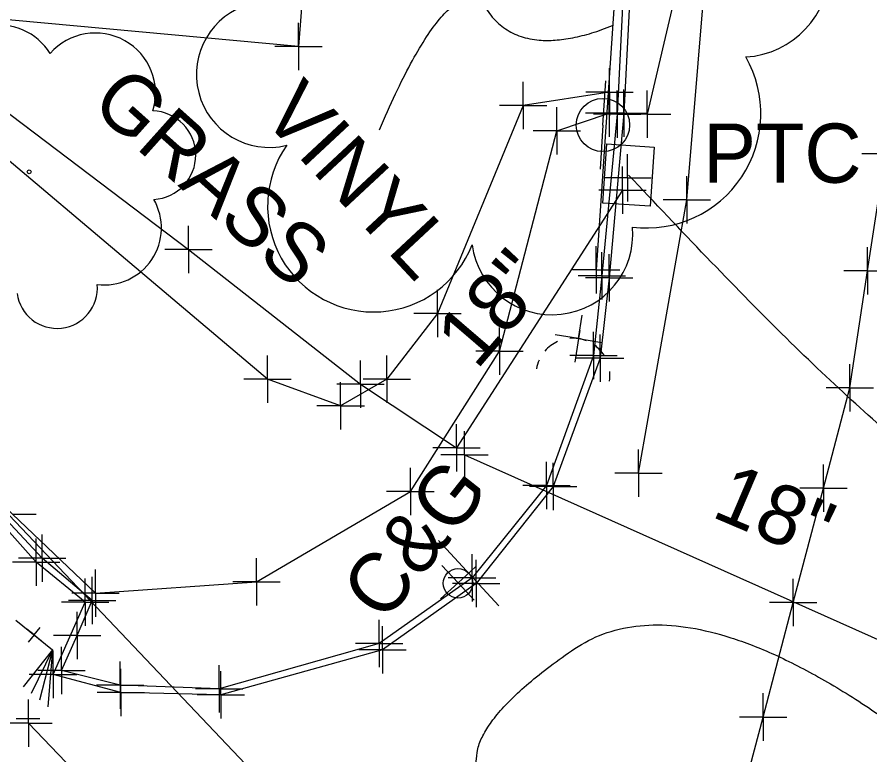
# Model space of a CAD drawing. Extents: x 0 to 1944463, y 0 to 420651.
# Drawn here: x 1943328.1 to 1943400.2, y 417394.6 to 417456.9 of the extents above; entities that cross this region are included whole.
import ezdxf

# ---------------------------------------------------------------- set-up
doc = ezdxf.new("R2010")
doc.units = 0
for name, color, linetype in [('SUR - DRG - Pipes and Culverts', 7, 'Continuous'), ('SUR - DRG - Pipes and Culverts - Points - Locators', 7, 'Continuous'), ('SUR - DRG - Storm Sewer', 7, 'Continuous'), ('SUR - DRG - Storm Sewer - Points - Locators', 7, 'Continuous'), ('SUR - DRG - Storm Sewer Text', 7, 'Continuous'), ('SUR - DTM - Breaklines', 7, 'Continuous'), ('SUR - DTM - Breaklines - Points - Locators', 7, 'Continuous'), ('SUR - NON-TRAN - Buildings', 7, 'Continuous'), ('SUR - NON-TRAN - Buildings - Points - Locators', 7, 'Continuous'), ('SUR - NON-TRAN - Features', 7, 'Continuous'), ('SUR - NON-TRAN - Features - Points - Locators', 7, 'Continuous'), ('SUR - NON-TRAN - Features Text', 7, 'Continuous'), ('SUR - PROPERTY - Property Lines', 7, 'Continuous'), ('SUR - TR-CTRL - Pavement Marking', 7, 'Continuous'), ('SUR - TR-CTRL - Pavement Marking - Points - Locators', 7, 'Continuous'), ('SUR - TR-CTRL - Signs and Devices', 7, 'Continuous'), ('SUR - TR-CTRL - Signs and Devices - Points - Locators', 7, 'Continuous'), ('SUR - TRAN - Features', 7, 'Continuous'), ('SUR - TRAN - Features - Points - Locators', 7, 'Continuous'), ('SUR - TRAN - Features Text', 7, 'Continuous'), ('SUR - TRAN - Roads', 7, 'Continuous'), ('SUR - UTL - Gas', 7, 'Continuous'), ('SUR - UTL - Gas - Points - Locators', 7, 'Continuous'), ('SUR - UTL - Overhead Wire Crossings', 7, 'Continuous'), ('SUR - UTL - Poles and Miscellaneous', 7, 'Continuous'), ('SUR - UTL - Poles and Miscellaneous - Points - Locators', 7, 'Continuous'), ('SUR - UTL - Poles and Miscellaneous Text', 7, 'Continuous'), ('SUR - UTL - Sanitary Sewer Text', 7, 'Continuous'), ('SUR - VEG - Features', 7, 'Continuous'), ('SUR - VEG - Features Text', 7, 'Continuous')]:
    doc.layers.add(name, color=color, linetype=linetype)

msp = doc.modelspace()

# ---------------------------------------------------------------- linework, layer by layer
at = {"layer": 'SUR - DRG - Pipes and Culverts'}
msp.add_line((1943357.148, 417425.882), (1943365.237, 417420.499), dxfattribs=at)
msp.add_lwpolyline([(1943269.591, 417509.645), (1943273.793, 417503.522), (1943283.774, 417489.773), (1943303.376, 417470.175), (1943315.546, 417457.755), (1943342.615, 417437.259), (1943357.148, 417425.882)], dxfattribs=at)
at = {"layer": 'SUR - DRG - Pipes and Culverts - Points - Locators'}
for p, q in [((1943342.615, 417437.259), (1943342.615, 417439.259)), ((1943342.615, 417437.259), (1943340.615, 417437.259)), ((1943342.615, 417437.259), (1943344.615, 417437.259)), ((1943342.615, 417437.259), (1943342.615, 417435.259)), ((1943357.148, 417425.882), (1943357.148, 417427.882)), ((1943357.148, 417425.882), (1943355.148, 417425.882)), ((1943357.148, 417425.882), (1943359.148, 417425.882)), ((1943357.148, 417425.882), (1943357.148, 417423.882))]:
    msp.add_line(p, q, dxfattribs=at)
at = {"layer": 'SUR - DRG - Storm Sewer'}
msp.add_line((1943379.779, 417443.545), (1943379.779, 417443.545), dxfattribs=at)
for points in [[(1943377.949, 417446.172), (1943381.94, 417445.907), (1943381.609, 417440.918), (1943377.618, 417441.183), (1943377.949, 417446.172)], [(1943379.273, 417442.27), (1943365.237, 417420.499)], [(1943365.93, 417419.92), (1943419.54, 417395.94)]]:
    msp.add_lwpolyline(points, dxfattribs=at)
at = {"layer": 'SUR - DRG - Storm Sewer - Points - Locators'}
for p, q in [((1943379.691, 417443.306), (1943379.691, 417445.306)), ((1943379.273, 417442.27), (1943379.273, 417444.27)), ((1943379.691, 417443.306), (1943377.691, 417443.306)), ((1943379.691, 417443.306), (1943381.691, 417443.306)), ((1943379.691, 417443.306), (1943379.691, 417441.306)), ((1943379.273, 417442.27), (1943377.273, 417442.27)), ((1943379.273, 417442.27), (1943381.273, 417442.27)), ((1943379.273, 417442.27), (1943379.273, 417440.27)), ((1943365.237, 417420.499), (1943365.237, 417422.499)), ((1943365.93, 417419.92), (1943365.93, 417421.92)), ((1943365.237, 417420.499), (1943363.237, 417420.499)), ((1943365.93, 417419.92), (1943363.93, 417419.92)), ((1943365.237, 417420.499), (1943367.237, 417420.499)), ((1943365.237, 417420.499), (1943365.237, 417418.499)), ((1943365.93, 417419.92), (1943367.93, 417419.92)), ((1943365.93, 417419.92), (1943365.93, 417417.92))]:
    msp.add_line(p, q, dxfattribs=at)
at = {"layer": 'SUR - DRG - Storm Sewer Text'}
msp.add_open_spline([(1943457.372, 417434.844), (1943448.999, 417437.784), (1943429.754, 417389.275), (1943379.779, 417443.545)], degree=2, dxfattribs=at)
at = {"layer": 'SUR - DTM - Breaklines'}
for points in [[(1943223.82, 417510.272), (1943249.115, 417485.661), (1943276.929, 417461.422), (1943293.081, 417448.397), (1943327.742, 417414.89), (1943334.763, 417408.22), (1943348.347, 417409.188), (1943361.348, 417416.816), (1943368.878, 417428.667), (1943373.715, 417447.272), (1943378.128, 417448.777)], [(1943378.171, 417450.563), (1943370.872, 417449.414), (1943363.635, 417431.845), (1943359.362, 417426.317), (1943355.464, 417424.061), (1943349.289, 417426.311), (1943314.562, 417455.65), (1943287.81, 417488.631), (1943270.268, 417509.867)], [(1943380.642, 417483.427), (1943379.797, 417468.639), (1943378.803, 417448.68), (1943377.528, 417435.037), (1943376.817, 417428.3), (1943372.836, 417417.332), (1943366.556, 417409.532), (1943358.706, 417403.977), (1943345.201, 417400.148), (1943336.847, 417400.463), (1943331.897, 417401.687), (1943333.202, 417404.643), (1943334.476, 417407.618), (1943330.251, 417411.185), (1943325.276, 417416.517)], [(1943373.646, 417355.889), (1943377.854, 417364.96), (1943382.061, 417374.032), (1943386.268, 417383.104), (1943388.584, 417388.098), (1943391.136, 417397.767), (1943393.687, 417407.436), (1943396.239, 417417.105), (1943398.473, 417425.57), (1943399.97, 417435.458), (1943401.467, 417445.345), (1943402.681, 417453.359)]]:
    msp.add_lwpolyline(points, dxfattribs=at)
at = {"layer": 'SUR - DTM - Breaklines - Points - Locators'}
for p, q in [((1943378.171, 417450.563), (1943378.171, 417452.563)), ((1943370.872, 417449.414), (1943370.872, 417451.414)), ((1943378.128, 417448.777), (1943378.128, 417450.777)), ((1943378.171, 417450.563), (1943376.171, 417450.563)), ((1943378.171, 417450.563), (1943380.171, 417450.563)), ((1943378.171, 417450.563), (1943378.171, 417448.563)), ((1943378.803, 417448.68), (1943378.803, 417450.68)), ((1943370.872, 417449.414), (1943368.872, 417449.414)), ((1943370.872, 417449.414), (1943372.872, 417449.414)), ((1943370.872, 417449.414), (1943370.872, 417447.414)), ((1943373.715, 417447.272), (1943373.715, 417449.272)), ((1943378.128, 417448.777), (1943376.128, 417448.777)), ((1943378.803, 417448.68), (1943376.803, 417448.68)), ((1943378.128, 417448.777), (1943380.128, 417448.777)), ((1943378.128, 417448.777), (1943378.128, 417446.777)), ((1943378.803, 417448.68), (1943380.803, 417448.68)), ((1943378.803, 417448.68), (1943378.803, 417446.68)), ((1943373.715, 417447.272), (1943371.715, 417447.272)), ((1943373.715, 417447.272), (1943375.715, 417447.272)), ((1943373.715, 417447.272), (1943373.715, 417445.272)), ((1943401.467, 417445.345), (1943399.467, 417445.345)), ((1943399.97, 417435.458), (1943399.97, 417437.458)), ((1943377.528, 417435.037), (1943377.528, 417437.037)), ((1943377.528, 417435.037), (1943375.528, 417435.037)), ((1943377.528, 417435.037), (1943379.528, 417435.037)), ((1943377.528, 417435.037), (1943377.528, 417433.037)), ((1943399.97, 417435.458), (1943397.97, 417435.458)), ((1943399.97, 417435.458), (1943401.97, 417435.458)), ((1943399.97, 417435.458), (1943399.97, 417433.458)), ((1943363.635, 417431.845), (1943363.635, 417433.845)), ((1943363.635, 417431.845), (1943361.635, 417431.845)), ((1943363.635, 417431.845), (1943365.635, 417431.845)), ((1943363.635, 417431.845), (1943363.635, 417429.845)), ((1943368.878, 417428.667), (1943368.878, 417430.667)), ((1943376.817, 417428.3), (1943376.817, 417430.3)), ((1943368.878, 417428.667), (1943366.878, 417428.667)), ((1943368.878, 417428.667), (1943370.878, 417428.667)), ((1943368.878, 417428.667), (1943368.878, 417426.667)), ((1943349.289, 417426.311), (1943349.289, 417428.311)), ((1943359.362, 417426.317), (1943359.362, 417428.317)), ((1943376.817, 417428.3), (1943374.817, 417428.3)), ((1943376.817, 417428.3), (1943378.817, 417428.3)), ((1943376.817, 417428.3), (1943376.817, 417426.3)), ((1943398.473, 417425.57), (1943398.473, 417427.57)), ((1943349.289, 417426.311), (1943347.289, 417426.311)), ((1943349.289, 417426.311), (1943351.289, 417426.311)), ((1943349.289, 417426.311), (1943349.289, 417424.311)), ((1943359.362, 417426.317), (1943357.362, 417426.317)), ((1943359.362, 417426.317), (1943361.362, 417426.317)), ((1943359.362, 417426.317), (1943359.362, 417424.317)), ((1943355.464, 417424.061), (1943355.464, 417426.061)), ((1943398.473, 417425.57), (1943396.473, 417425.57)), ((1943398.473, 417425.57), (1943400.473, 417425.57)), ((1943398.473, 417425.57), (1943398.473, 417423.57)), ((1943355.464, 417424.061), (1943353.464, 417424.061)), ((1943355.464, 417424.061), (1943357.464, 417424.061)), ((1943355.464, 417424.061), (1943355.464, 417422.061)), ((1943372.836, 417417.332), (1943372.836, 417419.332)), ((1943396.239, 417417.105), (1943396.239, 417419.105)), ((1943361.348, 417416.816), (1943361.348, 417418.816)), ((1943372.836, 417417.332), (1943370.836, 417417.332)), ((1943372.836, 417417.332), (1943374.836, 417417.332)), ((1943372.836, 417417.332), (1943372.836, 417415.332)), ((1943396.239, 417417.105), (1943394.239, 417417.105)), ((1943396.239, 417417.105), (1943398.239, 417417.105)), ((1943396.239, 417417.105), (1943396.239, 417415.105)), ((1943361.348, 417416.816), (1943359.348, 417416.816)), ((1943361.348, 417416.816), (1943363.348, 417416.816)), ((1943361.348, 417416.816), (1943361.348, 417414.816)), ((1943327.742, 417414.89), (1943329.742, 417414.89)), ((1943330.251, 417411.185), (1943330.251, 417413.185)), ((1943330.251, 417411.185), (1943328.251, 417411.185)), ((1943330.251, 417411.185), (1943332.251, 417411.185)), ((1943330.251, 417411.185), (1943330.251, 417409.185)), ((1943348.347, 417409.188), (1943348.347, 417411.188)), ((1943366.556, 417409.532), (1943366.556, 417411.532)), ((1943334.763, 417408.22), (1943334.763, 417410.22)), ((1943334.476, 417407.618), (1943334.476, 417409.618)), ((1943348.347, 417409.188), (1943346.347, 417409.188)), ((1943348.347, 417409.188), (1943350.347, 417409.188)), ((1943348.347, 417409.188), (1943348.347, 417407.188)), ((1943366.556, 417409.532), (1943364.556, 417409.532)), ((1943366.556, 417409.532), (1943368.556, 417409.532)), ((1943366.556, 417409.532), (1943366.556, 417407.532)), ((1943393.687, 417407.436), (1943393.687, 417409.436)), ((1943334.476, 417407.618), (1943332.476, 417407.618)), ((1943334.763, 417408.22), (1943332.763, 417408.22)), ((1943334.476, 417407.618), (1943336.476, 417407.618)), ((1943334.476, 417407.618), (1943334.476, 417405.618)), ((1943334.763, 417408.22), (1943336.763, 417408.22)), ((1943334.763, 417408.22), (1943334.763, 417406.22)), ((1943393.687, 417407.436), (1943391.687, 417407.436)), ((1943393.687, 417407.436), (1943395.687, 417407.436)), ((1943393.687, 417407.436), (1943393.687, 417405.436)), ((1943333.202, 417404.643), (1943333.202, 417406.643)), ((1943358.706, 417403.977), (1943358.706, 417405.977)), ((1943333.202, 417404.643), (1943331.202, 417404.643)), ((1943333.202, 417404.643), (1943335.202, 417404.643)), ((1943333.202, 417404.643), (1943333.202, 417402.643)), ((1943358.706, 417403.977), (1943356.706, 417403.977)), ((1943358.706, 417403.977), (1943360.706, 417403.977)), ((1943358.706, 417403.977), (1943358.706, 417401.977)), ((1943331.897, 417401.687), (1943331.897, 417403.687)), ((1943336.847, 417400.463), (1943336.847, 417402.463)), ((1943345.201, 417400.148), (1943345.201, 417402.148)), ((1943331.897, 417401.687), (1943329.897, 417401.687)), ((1943331.897, 417401.687), (1943333.897, 417401.687)), ((1943331.897, 417401.687), (1943331.897, 417399.687)), ((1943336.847, 417400.463), (1943334.847, 417400.463)), ((1943336.847, 417400.463), (1943338.847, 417400.463)), ((1943336.847, 417400.463), (1943336.847, 417398.463)), ((1943345.201, 417400.148), (1943343.201, 417400.148)), ((1943345.201, 417400.148), (1943347.201, 417400.148)), ((1943345.201, 417400.148), (1943345.201, 417398.148)), ((1943391.136, 417397.767), (1943391.136, 417399.767)), ((1943391.136, 417397.767), (1943389.136, 417397.767)), ((1943391.136, 417397.767), (1943393.136, 417397.767)), ((1943391.136, 417397.767), (1943391.136, 417395.767))]:
    msp.add_line(p, q, dxfattribs=at)
at = {"layer": 'SUR - NON-TRAN - Buildings'}
msp.add_lwpolyline([(1943316.019, 417488.155), (1943354.37, 417486.375), (1943351.907, 417454.397), (1943314.182, 417457.873)], close=True, dxfattribs=at)
at = {"layer": 'SUR - NON-TRAN - Buildings - Points - Locators'}
for q in [(1943351.907, 417456.397), (1943349.907, 417454.397), (1943353.907, 417454.397), (1943351.907, 417452.397)]:
    msp.add_line((1943351.907, 417454.397), q, dxfattribs=at)
at = {"layer": 'SUR - NON-TRAN - Features'}
msp.add_lwpolyline([(1943380.276, 417483.415), (1943377.045, 417435.54)], dxfattribs=at)
at = {"layer": 'SUR - NON-TRAN - Features - Points - Locators'}
for q in [(1943377.045, 417437.54), (1943375.045, 417435.54), (1943379.045, 417435.54), (1943377.045, 417433.54)]:
    msp.add_line((1943377.045, 417435.54), q, dxfattribs=at)
at = {"layer": 'SUR - NON-TRAN - Features Text'}
msp.add_open_spline([(1943358.733, 417447.376), (1943364.885, 417461.676), (1943370.847, 417453.152), (1943378.417, 417456.17)], degree=2, dxfattribs=at)
at = {"layer": 'SUR - PROPERTY - Property Lines'}
for q in [(1943381.353, 417450.68), (1943379.353, 417448.68), (1943383.353, 417448.68), (1943381.353, 417446.68)]:
    msp.add_line((1943381.353, 417448.68), q, dxfattribs=at)
at = {"layer": 'SUR - TR-CTRL - Pavement Marking'}
msp.add_lwpolyline([(1943329.113, 417397.24), (1943336.022, 417390.01), (1943342.93, 417382.78), (1943349.839, 417375.55), (1943356.747, 417368.32), (1943363.656, 417361.09), (1943369.901, 417354.554)], dxfattribs=at)
at = {"layer": 'SUR - TR-CTRL - Pavement Marking - Points - Locators'}
for p, q in [((1943329.113, 417397.24), (1943329.113, 417399.24)), ((1943328.068, 417397.635), (1943330.068, 417397.635)), ((1943329.113, 417397.24), (1943327.113, 417397.24)), ((1943329.113, 417397.24), (1943331.113, 417397.24)), ((1943329.113, 417397.24), (1943329.113, 417395.24))]:
    msp.add_line(p, q, dxfattribs=at)
at = {"layer": 'SUR - TR-CTRL - Signs and Devices'}
msp.add_line((1943363.733, 417412.679), (1943368.821, 417407.17), dxfattribs=at)
msp.add_circle((1943365.373, 417409.06), 1.25, dxfattribs=at)
at = {"layer": 'SUR - TR-CTRL - Signs and Devices - Points - Locators'}
for q in [(1943364.021, 417410.562), (1943366.847, 417410.45), (1943363.908, 417407.736), (1943366.735, 417407.624)]:
    msp.add_line((1943365.378, 417409.093), q, dxfattribs=at)
at = {"layer": 'SUR - TRAN - Features'}
for p, q in [((1943328.019, 417405.951), (1943331.141, 417403.449)), ((1943331.141, 417403.449), (1943328.639, 417400.328)), ((1943331.141, 417403.449), (1943329.341, 417399.765)), ((1943331.141, 417403.449), (1943330.043, 417399.202)), ((1943331.141, 417403.449), (1943330.745, 417398.639))]:
    msp.add_line(p, q, dxfattribs=at)
msp.add_lwpolyline([(1943381.209, 417483.206), (1943380.319, 417466.847), (1943379.372, 417448.773), (1943378.142, 417434.863), (1943377.392, 417428.08), (1943373.406, 417417.226), (1943366.92, 417409.033), (1943358.987, 417403.444), (1943345.34, 417399.633), (1943336.89, 417399.84), (1943331.172, 417401.351), (1943333.9, 417407.457), (1943329.758, 417410.84), (1943324.981, 417416.168)], dxfattribs=at)
at = {"layer": 'SUR - TRAN - Features - Points - Locators'}
for p, q in [((1943379.372, 417448.773), (1943379.372, 417450.773)), ((1943379.372, 417448.773), (1943377.372, 417448.773)), ((1943379.372, 417448.773), (1943381.372, 417448.773)), ((1943379.372, 417448.773), (1943379.372, 417446.773)), ((1943378.142, 417434.863), (1943378.142, 417436.863)), ((1943378.142, 417434.863), (1943376.142, 417434.863)), ((1943378.142, 417434.863), (1943380.142, 417434.863)), ((1943378.142, 417434.863), (1943378.142, 417432.863)), ((1943377.392, 417428.08), (1943377.392, 417430.08)), ((1943377.392, 417428.08), (1943375.392, 417428.08)), ((1943377.392, 417428.08), (1943379.392, 417428.08)), ((1943377.392, 417428.08), (1943377.392, 417426.08)), ((1943373.406, 417417.226), (1943373.406, 417419.226)), ((1943373.406, 417417.226), (1943371.406, 417417.226)), ((1943373.406, 417417.226), (1943375.406, 417417.226)), ((1943373.406, 417417.226), (1943373.406, 417415.226)), ((1943329.758, 417410.84), (1943329.758, 417412.84)), ((1943329.758, 417410.84), (1943327.758, 417410.84)), ((1943329.758, 417410.84), (1943331.758, 417410.84)), ((1943329.758, 417410.84), (1943329.758, 417408.84)), ((1943366.92, 417409.033), (1943366.92, 417411.033)), ((1943333.9, 417407.457), (1943333.9, 417409.457)), ((1943366.92, 417409.033), (1943364.92, 417409.033)), ((1943366.92, 417409.033), (1943368.92, 417409.033)), ((1943366.92, 417409.033), (1943366.92, 417407.033)), ((1943333.9, 417407.457), (1943331.9, 417407.457)), ((1943333.9, 417407.457), (1943335.9, 417407.457)), ((1943333.9, 417407.457), (1943333.9, 417405.457)), ((1943358.987, 417403.444), (1943358.987, 417405.444)), ((1943329.58, 417404.7), (1943328.956, 417405.2)), ((1943329.58, 417404.7), (1943329.08, 417404.076)), ((1943329.58, 417404.7), (1943330.08, 417405.324)), ((1943329.58, 417404.7), (1943330.204, 417404.2)), ((1943331.172, 417401.351), (1943331.172, 417403.351)), ((1943358.987, 417403.444), (1943356.987, 417403.444)), ((1943358.987, 417403.444), (1943360.987, 417403.444)), ((1943358.987, 417403.444), (1943358.987, 417401.444)), ((1943336.89, 417399.84), (1943336.89, 417401.84)), ((1943331.172, 417401.351), (1943329.172, 417401.351)), ((1943331.172, 417401.351), (1943333.172, 417401.351)), ((1943331.172, 417401.351), (1943331.172, 417399.351)), ((1943345.34, 417399.633), (1943345.34, 417401.633)), ((1943336.89, 417399.84), (1943334.89, 417399.84)), ((1943336.89, 417399.84), (1943338.89, 417399.84)), ((1943336.89, 417399.84), (1943336.89, 417397.84)), ((1943345.34, 417399.633), (1943343.34, 417399.633)), ((1943345.34, 417399.633), (1943347.34, 417399.633)), ((1943345.34, 417399.633), (1943345.34, 417397.633))]:
    msp.add_line(p, q, dxfattribs=at)
at = {"layer": 'SUR - TRAN - Roads'}
msp.add_lwpolyline([(1943399.162, 417610.135), (1943393.78, 417561.652), (1943391.448, 417535.786), (1943387.006, 417496.574), (1943384.392, 417476.781), (1943383.862, 417459.391), (1943381.353, 417448.68)], dxfattribs=at)
at = {"layer": 'SUR - UTL - Gas'}
msp.add_lwpolyline([(1943380.613, 417418.365), (1943384.689, 417441.465), (1943388.995, 417493.436), (1943390.6, 417521.055), (1943395.849, 417581.366)], dxfattribs=at)
at = {"layer": 'SUR - UTL - Gas - Points - Locators'}
for p, q in [((1943384.689, 417441.465), (1943384.689, 417443.465)), ((1943384.689, 417441.465), (1943382.689, 417441.465)), ((1943384.689, 417441.465), (1943386.689, 417441.465)), ((1943384.689, 417441.465), (1943384.689, 417439.465)), ((1943380.613, 417418.365), (1943380.613, 417420.365)), ((1943380.613, 417418.365), (1943378.613, 417418.365)), ((1943380.613, 417418.365), (1943382.613, 417418.365)), ((1943380.613, 417418.365), (1943380.613, 417416.365))]:
    msp.add_line(p, q, dxfattribs=at)
at = {"layer": 'SUR - UTL - Overhead Wire Crossings'}
msp.add_lwpolyline([(1943310.63, 417432.53), (1943451.9, 417283.69)], dxfattribs=at)
at = {"layer": 'SUR - UTL - Poles and Miscellaneous'}
for p, q in [((1943377.615, 417447.775), (1943377.858, 417451.517)), ((1943377.615, 417447.775), (1943377.372, 417444.033)), ((1943375.656, 417430.419), (1943375.546, 417429.727))]:
    msp.add_line(p, q, dxfattribs=at)
msp.add_circle((1943377.615, 417447.775), 2.25, dxfattribs=at)
for start, end in [(114.49458, 139.26462), (68.45276, 94.96808), (32.8097, 53.15222), (156.11837, 170.00779), (350.93183, 5.55271)]:
    msp.add_arc((1943375.078, 417426.638), 3.125, start, end, dxfattribs=at)
at = {"layer": 'SUR - UTL - Poles and Miscellaneous - Points - Locators'}
for q in [(1943375.861, 417431.702), (1943373.571, 417430.043), (1943375.23, 417427.752), (1943377.521, 417429.412)]:
    msp.add_line((1943375.546, 417429.727), q, dxfattribs=at)
at = {"layer": 'SUR - UTL - Sanitary Sewer Text'}
msp.add_open_spline([(1943367.288, 417392.605), (1943365.172, 417396.603), (1943384.916, 417410.244), (1943404.809, 417395.15)], degree=2, dxfattribs=at)
at = {"layer": 'SUR - VEG - Features'}
msp.add_circle((1943329.16, 417443.82), 0.157, dxfattribs=at)
for centre, radius, start, end in [((1943389.262, 417461.006), 7.49, 273.11698, 88.11726), ((1943349.438, 417452.042), 6.158, 105.03166, 283.77731), ((1943326.601, 417451.112), 5.111, 31.96825, 169.49248), ((1943334.752, 417450.467), 5.078, 342.86408, 138.70256), ((1943381.294, 417448.729), 9.653, 262.95807, 29.80374), ((1943339.481, 417445.228), 3.745, 273.11698, 88.11726), ((1943358.243, 417440.933), 8.952, 145.05235, 338.47204), ((1943335.497, 417439.09), 4.826, 262.95807, 29.80374), ((1943373.323, 417438.557), 6.813, 187.67102, 4.99016), ((1943331.511, 417434.004), 3.406, 187.67102, 4.99016)]:
    msp.add_arc(centre, radius, start, end, dxfattribs=at)

# ---------------------------------------------------------------- texts
at = {"layer": 'SUR - NON-TRAN - Features Text'}
msp.add_text('VINYL', height=5, rotation=313, dxfattribs=at).set_placement((1943348.652, 417448.523))
at = {"layer": 'SUR - TRAN - Features Text'}
msp.add_text('C&G', height=5, rotation=51.63346, dxfattribs=at).set_placement((1943359.161, 417405.613))
at = {"layer": 'SUR - UTL - Poles and Miscellaneous Text'}
msp.add_text('PTC', height=5, dxfattribs=at).set_placement((1943386.082, 417442.898))
at = {"layer": 'SUR - UTL - Sanitary Sewer Text'}
for rotation, p in [(49.34661, (1943366.95, 417427.005)), (336.93881, (1943386.651, 417414.741))]:
    msp.add_text('18"', height=5, rotation=rotation, dxfattribs=at).set_placement(p)
at = {"layer": 'SUR - VEG - Features Text'}
msp.add_text('GRASS', height=5, rotation=318.16264, dxfattribs=at).set_placement((1943334.189, 417449.356))

doc.saveas('drawing.dxf')
